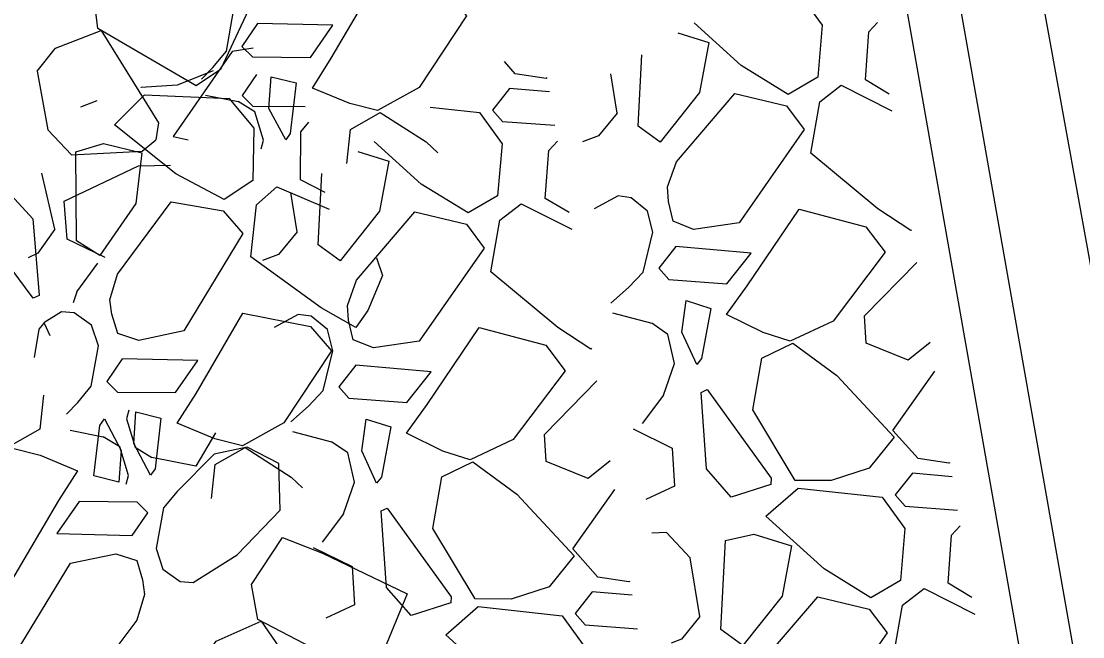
# Model space of a CAD drawing. Extents: x 3040896 to 3051146, y 687568 to 732976.
# Drawn here: x 3043967.23 to 3043989.27, y 722002.3 to 722015.08 of the extents above; entities that cross this region are included whole.
import ezdxf

# ---------------------------------------------------------------- set-up
doc = ezdxf.new("R2010")
doc.units = 0
for name, color, linetype in [('Default', 7, 'Continuous'), ('Exist Horizontal Alignment', 7, 'Continuous'), ('Exist Right of Way Line', 7, 'Continuous'), ('Exist Structure Major Bridge WW', 7, 'Continuous'), ('Exist Structure Major Bridge WW Text', 7, 'Continuous'), ('Exist Structure Minor Head and End Wall', 7, 'Continuous')]:
    doc.layers.add(name, color=color, linetype=linetype)

msp = doc.modelspace()

# ---------------------------------------------------------------- linework, layer by layer
at = {"layer": 'Default'}
for p, q in [((3043971.495, 722014.454), (3043971.643, 722015.293)), ((3043972.138, 722015.027), (3043971.814, 722014.554)), ((3043973.706, 722014.992), (3043972.138, 722015.027)), ((3043971.212, 722014.114), (3043971.495, 722014.454)), ((3043980.04, 722012.898), (3043980.12, 722014.377)), ((3043971.219, 722014.045), (3043970.469, 722013.747)), ((3043970.977, 722013.875), (3043971.212, 722014.114)), ((3043967.565, 722014.037), (3043967.783, 722012.823)), ((3043972.377, 722013.264), (3043972.422, 722013.921)), ((3043972.422, 722013.921), (3043972.941, 722013.795)), ((3043978.132, 722013.888), (3043977.491, 722013.984)), ((3043978.151, 722013.897), (3043978.132, 722013.888)), ((3043979.606, 722013.167), (3043979.472, 722013.98)), ((3043985.255, 722013.564), (3043984.759, 722013.86)), ((3043970.469, 722013.747), (3043969.723, 722013.702)), ((3043974.058, 722013.364), (3043973.28, 722013.686)), ((3043975.494, 722013.697), (3043974.633, 722013.221)), ((3043968.801, 722013.421), (3043968.466, 722013.29)), ((3043969.169, 722012.921), (3043969.795, 722013.549)), ((3043969.795, 722013.549), (3043971.55, 722013.472)), ((3043972.086, 722013.196), (3043971.738, 722013.408)), ((3043972.266, 722012.603), (3043972.086, 722013.196)), ((3043972.726, 722012.61), (3043972.377, 722013.264)), ((3043974.633, 722013.221), (3043974.058, 722013.364)), ((3043975.726, 722013.294), (3043976.747, 722013.183)), ((3043968.28, 722012.304), (3043967.783, 722012.823)), ((3043980.498, 722012.564), (3043980.04, 722012.898)), ((3043969.742, 722012.381), (3043970.027, 722012.616)), ((3043970.387, 722012.681), (3043970.702, 722012.615)), ((3043972.217, 722012.425), (3043972.266, 722012.603)), ((3043968.28, 722012.304), (3043969.742, 722012.381)), ((3043968.383, 722010.514), (3043968.364, 722012.364)), ((3043968.128, 722011.338), (3043969.671, 722012.075)), ((3043969.671, 722012.075), (3043970.332, 722012.09)), ((3043967.933, 722010.755), (3043967.663, 722011.919)), ((3043973.395, 722010.436), (3043973.475, 722011.915)), ((3043973.545, 722011.516), (3043973.031, 722011.78)), ((3043980.673, 722011.332), (3043980.651, 722011.635)), ((3043966.951, 722011.546), (3043967.472, 722010.97)), ((3043972.961, 722010.705), (3043972.828, 722011.519)), ((3043978.611, 722011.102), (3043978.114, 722011.398)), ((3043979.627, 722011.451), (3043979.13, 722011.178)), ((3043979.894, 722011.412), (3043979.627, 722011.451)), ((3043980.236, 722011.135), (3043979.894, 722011.412)), ((3043968.189, 722010.548), (3043968.128, 722011.338)), ((3043980.768, 722010.924), (3043980.673, 722011.332)), ((3043967.472, 722010.97), (3043967.603, 722009.383)), ((3043980.35, 722010.694), (3043980.236, 722011.135)), ((3043985.718, 722010.746), (3043985.706, 722010.731)), ((3043968.977, 722010.173), (3043968.189, 722010.548)), ((3043980.148, 722009.866), (3043980.35, 722010.694)), ((3043968.863, 722010.211), (3043968.383, 722010.514)), ((3043973.853, 722010.103), (3043973.395, 722010.436)), ((3043980.827, 722010.396), (3043980.473, 722009.945)), ((3043982.39, 722010.26), (3043980.827, 722010.396)), ((3043968.385, 722009.455), (3043968.822, 722010.049)), ((3043979.844, 722009.545), (3043980.148, 722009.866)), ((3043984.738, 722008.958), (3043985.83, 722010.068)), ((3043968.385, 722009.455), (3043968.31, 722009.229)), ((3043979.477, 722009.219), (3043979.844, 722009.545)), ((3043969.117, 722008.992), (3043969.075, 722009.293)), ((3043980.951, 722008.621), (3043981.039, 722009.274)), ((3043981.039, 722009.274), (3043981.548, 722009.114)), ((3043968.066, 722009.043), (3043967.705, 722008.814)), ((3043968.335, 722009.022), (3043968.066, 722009.043)), ((3043968.693, 722008.767), (3043968.335, 722009.022)), ((3043969.238, 722008.591), (3043969.117, 722008.992)), ((3043972.982, 722008.989), (3043972.485, 722008.716)), ((3043973.25, 722008.95), (3043972.982, 722008.989)), ((3043974.028, 722008.87), (3043974.006, 722009.173)), ((3043974.429, 722009.071), (3043974.178, 722008.719)), ((3043982.635, 722008.613), (3043981.879, 722008.984)), ((3043967.706, 722008.808), (3043967.828, 722008.547)), ((3043968.836, 722008.335), (3043968.693, 722008.767)), ((3043973.591, 722008.673), (3043973.25, 722008.95)), ((3043974.123, 722008.462), (3043974.028, 722008.87)), ((3043980.657, 722008.573), (3043980.323, 722008.806)), ((3043984.089, 722008.851), (3043983.2, 722008.432)), ((3043973.705, 722008.232), (3043973.591, 722008.673)), ((3043980.798, 722007.969), (3043980.657, 722008.573)), ((3043981.257, 722007.946), (3043980.951, 722008.621)), ((3043983.2, 722008.432), (3043982.635, 722008.613)), ((3043968.688, 722007.496), (3043968.836, 722008.335)), ((3043973.504, 722007.405), (3043973.705, 722008.232)), ((3043979.074, 722008.284), (3043979.061, 722008.269)), ((3043969.331, 722008.069), (3043969.007, 722007.595)), ((3043970.899, 722008.034), (3043969.331, 722008.069)), ((3043974.182, 722007.935), (3043973.828, 722007.483)), ((3043975.745, 722007.798), (3043974.182, 722007.935)), ((3043980.569, 722007.309), (3043980.798, 722007.969)), ((3043968.405, 722007.156), (3043968.688, 722007.496)), ((3043978.094, 722006.496), (3043979.185, 722007.606)), ((3043973.199, 722007.083), (3043973.504, 722007.405)), ((3043980.569, 722007.309), (3043980.123, 722006.721)), ((3043981.46, 722005.781), (3043981.352, 722007.369)), ((3043968.17, 722006.917), (3043968.405, 722007.156)), ((3043969.469, 722007.002), (3043969.419, 722006.823)), ((3043972.832, 722006.757), (3043973.199, 722007.083)), ((3043968.959, 722006.818), (3043969.306, 722006.163)), ((3043969.419, 722006.823), (3043969.597, 722006.23)), ((3043969.57, 722006.305), (3043969.615, 722006.963)), ((3043969.615, 722006.963), (3043970.134, 722006.836)), ((3043974.307, 722006.159), (3043974.394, 722006.812)), ((3043974.394, 722006.812), (3043974.904, 722006.653)), ((3043971.251, 722006.406), (3043970.473, 722006.727)), ((3043972.687, 722006.738), (3043971.826, 722006.262)), ((3043969.279, 722006.238), (3043968.931, 722006.449)), ((3043971.826, 722006.262), (3043971.251, 722006.406)), ((3043974.012, 722006.111), (3043973.678, 722006.344)), ((3043975.99, 722006.151), (3043975.235, 722006.522)), ((3043977.445, 722006.39), (3043976.555, 722005.971)), ((3043967.05, 722006.213), (3043967.625, 722006.068)), ((3043969.306, 722006.163), (3043969.259, 722005.506)), ((3043969.459, 722005.645), (3043969.279, 722006.238)), ((3043969.919, 722005.651), (3043969.57, 722006.305)), ((3043969.597, 722006.23), (3043969.945, 722006.017)), ((3043974.153, 722005.508), (3043974.012, 722006.111)), ((3043974.612, 722005.484), (3043974.307, 722006.159)), ((3043976.555, 722005.971), (3043975.99, 722006.151)), ((3043980.749, 722006.213), (3043980.799, 722005.422)), ((3043967.625, 722006.068), (3043968.402, 722005.744)), ((3043971.24, 722006.085), (3043970.468, 722005.309)), ((3043986.494, 722005.898), (3043985.853, 722005.995)), ((3043986.513, 722005.908), (3043986.494, 722005.898)), ((3043981.973, 722005.197), (3043981.46, 722005.781)), ((3043984.837, 722005.794), (3043984.047, 722005.538)), ((3043969.259, 722005.506), (3043968.74, 722005.634)), ((3043969.41, 722005.466), (3043969.459, 722005.645)), ((3043973.924, 722004.847), (3043974.153, 722005.508)), ((3043982.795, 722005.459), (3043981.973, 722005.197)), ((3043984.047, 722005.538), (3043983.3, 722005.542)), ((3043970.468, 722005.309), (3043970.184, 722004.969)), ((3043980.799, 722005.422), (3043980.199, 722005.146)), ((3043982.696, 722004.798), (3043983.363, 722005.384)), ((3043983.363, 722005.384), (3043985.109, 722005.194)), ((3043969.539, 722004.399), (3043969.864, 722004.871)), ((3043970.184, 722004.969), (3043970.033, 722004.131)), ((3043973.924, 722004.847), (3043973.478, 722004.259)), ((3043974.815, 722003.319), (3043974.707, 722004.907)), ((3043967.971, 722004.439), (3043969.539, 722004.399)), ((3043980.633, 722004.458), (3043980.323, 722004.447)), ((3043980.633, 722004.458), (3043981.123, 722003.933)), ((3043970.033, 722004.131), (3043970.174, 722003.698)), ((3043981.757, 722002.447), (3043981.857, 722004.295)), ((3043970.801, 722003.42), (3043971.716, 722003.997)), ((3043981.323, 722002.716), (3043981.123, 722003.933)), ((3043969.63, 722003.876), (3043969.75, 722003.475)), ((3043970.174, 722003.698), (3043970.532, 722003.443)), ((3043974.104, 722003.751), (3043974.154, 722002.96)), ((3043969.75, 722003.475), (3043969.791, 722003.173)), ((3043979.849, 722003.437), (3043979.208, 722003.533)), ((3043970.532, 722003.443), (3043970.801, 722003.42)), ((3043975.329, 722002.735), (3043974.815, 722003.319)), ((3043978.192, 722003.332), (3043977.402, 722003.076)), ((3043979.869, 722003.446), (3043979.849, 722003.437)), ((3043986.973, 722003.113), (3043986.476, 722003.409)), ((3043977.402, 722003.076), (3043976.655, 722003.08)), ((3043974.154, 722002.96), (3043973.554, 722002.684)), ((3043976.15, 722002.997), (3043975.329, 722002.735)), ((3043976.052, 722002.336), (3043976.718, 722002.922)), ((3043976.718, 722002.922), (3043978.464, 722002.732)), ((3043982.215, 722002.113), (3043981.757, 722002.447))]:
    msp.add_line(p, q, dxfattribs=at)
for points in [[(3043969.421, 722016.598), (3043970.232, 722016.236), (3043971.95, 722015.312), (3043971.372, 722014.073), (3043970.867, 722013.734), (3043968.827, 722014.923), (3043968.731, 722015.657), (3043969.421, 722016.598)], [(3043973.28, 722013.686), (3043973.67, 722014.307), (3043974.642, 722015.971), (3043976.048, 722015.695), (3043976.48, 722015.19), (3043975.494, 722013.697)], [(3043983.392, 722015.645), (3043983.863, 722014.994), (3043983.769, 722013.915), (3043983.155, 722013.557), (3043982.183, 722014.157), (3043981.206, 722015.043)], [(3043971.814, 722014.554), (3043972.037, 722014.335), (3043973.24, 722014.323), (3043973.706, 722014.992)], [(3043984.759, 722013.86), (3043984.83, 722014.855), (3043985.011, 722015.049)], [(3043967.565, 722014.037), (3043967.943, 722014.514), (3043968.895, 722014.886), (3043970.083, 722012.967), (3043970.027, 722012.616)], [(3043980.867, 722014.835), (3043981.508, 722014.634)], [(3043972.046, 722014.518), (3043971.614, 722014.448), (3043970.387, 722012.681)], [(3043981.508, 722014.634), (3043981.318, 722013.593), (3043980.498, 722012.564)], [(3043977.491, 722013.984), (3043977.265, 722014.237)], [(3043972.115, 722013.967), (3043971.819, 722013.535), (3043972.042, 722013.315), (3043973.131, 722013.305)], [(3043969.723, 722013.702), (3043969.718, 722013.709)], [(3043972.941, 722013.795), (3043972.819, 722012.743), (3043972.726, 722012.61)], [(3043978.199, 722013.607), (3043977.373, 722013.679), (3043977.019, 722013.228), (3043977.227, 722012.995), (3043978.313, 722012.914)], [(3043985.706, 722010.731), (3043985.018, 722011.181), (3043983.627, 722012.334), (3043983.816, 722013.405), (3043984.26, 722013.747), (3043985.312, 722013.217)], [(3043971.55, 722013.472), (3043972.063, 722012.854), (3043972.039, 722011.77), (3043971.45, 722011.373), (3043970.441, 722011.909), (3043969.169, 722012.921)], [(3043971.058, 722013.541), (3043971.738, 722013.408)], [(3043980.651, 722011.635), (3043980.84, 722012.158), (3043982.052, 722013.578), (3043983.119, 722013.322), (3043983.492, 722012.826), (3043982.14, 722010.893), (3043981.194, 722010.753), (3043980.768, 722010.924)], [(3043973.99, 722012.122), (3043974.067, 722012.829), (3043974.688, 722013.182)], [(3043976.747, 722013.183), (3043977.218, 722012.533), (3043977.124, 722011.453), (3043976.51, 722011.095), (3043975.539, 722011.695), (3043974.561, 722012.581)], [(3043974.688, 722013.182), (3043975.643, 722012.57), (3043975.883, 722012.344)], [(3043979.606, 722013.167), (3043979.221, 722012.695), (3043978.883, 722012.568)], [(3043973.031, 722011.78), (3043973.037, 722012.777), (3043973.205, 722012.982)], [(3043968.364, 722012.364), (3043968.944, 722012.535), (3043969.736, 722012.342)], [(3043978.114, 722011.398), (3043978.185, 722012.393), (3043978.367, 722012.587)], [(3043969.736, 722012.342), (3043969.614, 722011.29), (3043968.863, 722010.211)], [(3043974.223, 722012.373), (3043974.863, 722012.172)], [(3043974.863, 722012.172), (3043974.673, 722011.131), (3043973.853, 722010.103)], [(3043974.178, 722008.719), (3043973.463, 722009.123), (3043972, 722010.183), (3043972.119, 722011.265), (3043972.54, 722011.634), (3043973.624, 722011.174)], [(3043967.603, 722009.383), (3043967.479, 722009.324), (3043966.123, 722011.143), (3043966.133, 722011.273)], [(3043969.075, 722009.293), (3043969.23, 722009.827), (3043970.347, 722011.323), (3043971.429, 722011.137), (3043971.833, 722010.666), (3043970.609, 722008.649), (3043969.674, 722008.448), (3043969.238, 722008.591)], [(3043979.061, 722008.269), (3043978.374, 722008.719), (3043976.983, 722009.872), (3043977.171, 722010.944), (3043977.615, 722011.285), (3043978.668, 722010.755)], [(3043974.006, 722009.173), (3043974.195, 722009.696), (3043975.407, 722011.116), (3043976.475, 722010.86), (3043976.847, 722010.364), (3043975.495, 722008.431), (3043974.549, 722008.291), (3043974.123, 722008.462)], [(3043981.879, 722008.984), (3043982.308, 722009.579), (3043983.387, 722011.176), (3043984.771, 722010.809), (3043985.17, 722010.278), (3043984.089, 722008.851)], [(3043967.933, 722010.755), (3043967.58, 722010.258), (3043967.374, 722010.166)], [(3043972.961, 722010.705), (3043972.577, 722010.233), (3043972.239, 722010.107)], [(3043974.61, 722010.161), (3043974.733, 722009.794), (3043974.429, 722009.071)], [(3043980.473, 722009.945), (3043980.681, 722009.712), (3043981.881, 722009.622), (3043982.39, 722010.26)], [(3043970.473, 722006.727), (3043970.862, 722007.349), (3043971.835, 722009.012), (3043973.241, 722008.736), (3043973.673, 722008.232), (3043972.687, 722006.738)], [(3043979.512, 722009.021), (3043980.323, 722008.806)], [(3043981.548, 722009.114), (3043981.358, 722008.073), (3043981.257, 722007.946)], [(3043967.508, 722008.093), (3043967.606, 722008.68), (3043967.706, 722008.808)], [(3043986.103, 722008.407), (3043985.647, 722008.04), (3043984.777, 722008.394), (3043984.738, 722008.958)], [(3043975.235, 722006.522), (3043975.664, 722007.117), (3043976.742, 722008.714), (3043978.127, 722008.348), (3043978.526, 722007.816), (3043977.445, 722006.39)], [(3043983.3, 722005.542), (3043982.421, 722007.006), (3043982.61, 722008.078), (3043983.252, 722008.39)], [(3043983.252, 722008.39), (3043984.165, 722007.717), (3043985.36, 722006.437), (3043984.837, 722005.794)], [(3043969.007, 722007.595), (3043969.23, 722007.376), (3043970.433, 722007.364), (3043970.899, 722008.034)], [(3043973.828, 722007.483), (3043974.037, 722007.25), (3043975.237, 722007.16), (3043975.745, 722007.798)], [(3043985.853, 722005.995), (3043985.331, 722006.58), (3043986.2, 722007.813)], [(3043967.697, 722007.311), (3043967.617, 722006.603), (3043966.995, 722006.253)], [(3043981.352, 722007.369), (3043981.476, 722007.427), (3043982.806, 722005.589), (3043982.795, 722005.459)], [(3043968.74, 722005.634), (3043968.866, 722006.685), (3043968.959, 722006.818)], [(3043970.134, 722006.836), (3043970.012, 722005.784), (3043969.919, 722005.651)], [(3043968.251, 722006.582), (3043968.931, 722006.449)], [(3043972.867, 722006.559), (3043973.678, 722006.344)], [(3043974.904, 722006.653), (3043974.713, 722005.611), (3043974.612, 722005.484)], [(3043979.939, 722006.612), (3043980.749, 722006.213)], [(3043971.27, 722006.53), (3043970.86, 722005.834), (3043969.945, 722006.017)], [(3043979.458, 722005.945), (3043979.002, 722005.578), (3043978.132, 722005.932), (3043978.094, 722006.496)], [(3043971.183, 722005.163), (3043971.26, 722005.871), (3043971.881, 722006.223)], [(3043972.579, 722005.891), (3043971.922, 722006.23), (3043971.24, 722006.085)], [(3043971.881, 722006.223), (3043972.836, 722005.611), (3043973.076, 722005.385)], [(3043971.716, 722003.997), (3043972.607, 722004.921), (3043972.579, 722005.891)], [(3043976.655, 722003.08), (3043975.777, 722004.545), (3043975.965, 722005.616), (3043976.607, 722005.928)], [(3043976.607, 722005.928), (3043977.52, 722005.255), (3043978.715, 722003.975), (3043978.192, 722003.332)], [(3043968.402, 722005.744), (3043968.01, 722005.124), (3043967.031, 722003.464), (3043965.627, 722003.744), (3043965.196, 722004.251), (3043966.188, 722005.741)], [(3043986.561, 722005.618), (3043985.735, 722005.69), (3043985.381, 722005.239), (3043985.589, 722005.005), (3043986.675, 722004.924)], [(3043979.208, 722003.533), (3043978.686, 722004.118), (3043979.555, 722005.351)], [(3043969.864, 722004.871), (3043969.642, 722005.091), (3043968.439, 722005.107), (3043967.971, 722004.439)], [(3043985.109, 722005.194), (3043985.58, 722004.543), (3043985.486, 722003.463), (3043984.872, 722003.106), (3043983.901, 722003.706), (3043982.696, 722004.798)], [(3043974.707, 722004.907), (3043974.831, 722004.965), (3043976.161, 722003.127), (3043976.15, 722002.997)], [(3043986.476, 722003.409), (3043986.547, 722004.404), (3043986.729, 722004.598)], [(3043972.66, 722004.355), (3043973.487, 722004.032), (3043975.247, 722003.189), (3043974.729, 722001.925), (3043974.24, 722001.562), (3043972.146, 722002.653), (3043972.016, 722003.382), (3043972.66, 722004.355)], [(3043981.857, 722004.295), (3043982.447, 722004.427), (3043983.225, 722004.183)], [(3043973.294, 722004.15), (3043974.104, 722003.751)], [(3043983.225, 722004.183), (3043983.035, 722003.141), (3043982.215, 722002.113)], [(3043969.791, 722003.173), (3043969.634, 722002.64), (3043968.512, 722001.148), (3043967.431, 722001.338), (3043967.028, 722001.81), (3043968.259, 722003.823), (3043969.195, 722004.02), (3043969.63, 722003.876)], [(3043987.423, 722000.28), (3043986.736, 722000.73), (3043985.345, 722001.883), (3043985.533, 722002.954), (3043985.977, 722003.296), (3043987.03, 722002.766)], [(3043979.916, 722003.156), (3043979.09, 722003.228), (3043978.736, 722002.777), (3043978.945, 722002.544), (3043980.03, 722002.463)], [(3043982.368, 722001.184), (3043982.557, 722001.707), (3043983.769, 722003.127), (3043984.837, 722002.871), (3043985.209, 722002.375), (3043983.857, 722000.442), (3043982.911, 722000.302), (3043982.485, 722000.473)], [(3043970.928, 722001.708), (3043971.282, 722002.203), (3043972.216, 722002.619), (3043973.493, 722000.759), (3043973.453, 722000.406)], [(3043978.464, 722002.732), (3043978.935, 722002.081), (3043978.841, 722001.002), (3043978.228, 722000.644), (3043977.256, 722001.244), (3043976.052, 722002.336)], [(3043981.323, 722002.716), (3043980.939, 722002.244), (3043980.727, 722002.165)]]:
    msp.add_lwpolyline(points, dxfattribs=at)
at = {"layer": 'Exist Horizontal Alignment'}
msp.add_arc((3047143.478, 722946.481), 3274.364, 179.827486, 209.692497, dxfattribs=at)
at = {"layer": 'Exist Right of Way Line'}
for radius in [3324.364, 3224.364]:
    msp.add_arc((3047143.478, 722946.481), radius, 179.827486, 209.692497, dxfattribs=at)
at = {"layer": 'Exist Structure Major Bridge WW'}
for points in [[(3044009.351, 721920.923), (3043990.063, 721996.475), (3043966.392, 722130.806)], [(3044008.285, 721920.651), (3043988.987, 721996.243), (3043965.309, 722130.615)]]:
    msp.add_lwpolyline(points, dxfattribs=at)
at = {"layer": 'Exist Structure Minor Head and End Wall'}
msp.add_lwpolyline([(3043975.643, 722085.903), (3043976.968, 722078.584), (3043977.107, 722077.332), (3043977.434, 722075.466), (3043980.136, 722060.412), (3043984.608, 722036.624), (3043989.883, 722007.512), (3043992.964, 721992.867), (3043996.986, 721975.81), (3044002.991, 721952.162), (3044009.558, 721925.718), (3044010.074, 721923.846)], dxfattribs=at)
msp.add_lwpolyline([(3043975.643, 722085.903), (3043976.968, 722078.584), (3043977.107, 722077.332), (3043977.434, 722075.466), (3043980.136, 722060.412), (3043984.608, 722036.624), (3043989.883, 722007.512), (3043992.964, 721992.867), (3043996.986, 721975.81), (3044002.991, 721952.162), (3044009.558, 721925.718), (3044010.074, 721923.846)], dxfattribs=at)

# ---------------------------------------------------------------- texts
at = {"layer": 'Exist Structure Major Bridge WW Text'}
msp.add_text('STEEL SHEET PILING', height=4, rotation=100.818, dxfattribs=at).set_placement((3043995.931, 722004.965))

doc.saveas('drawing.dxf')
